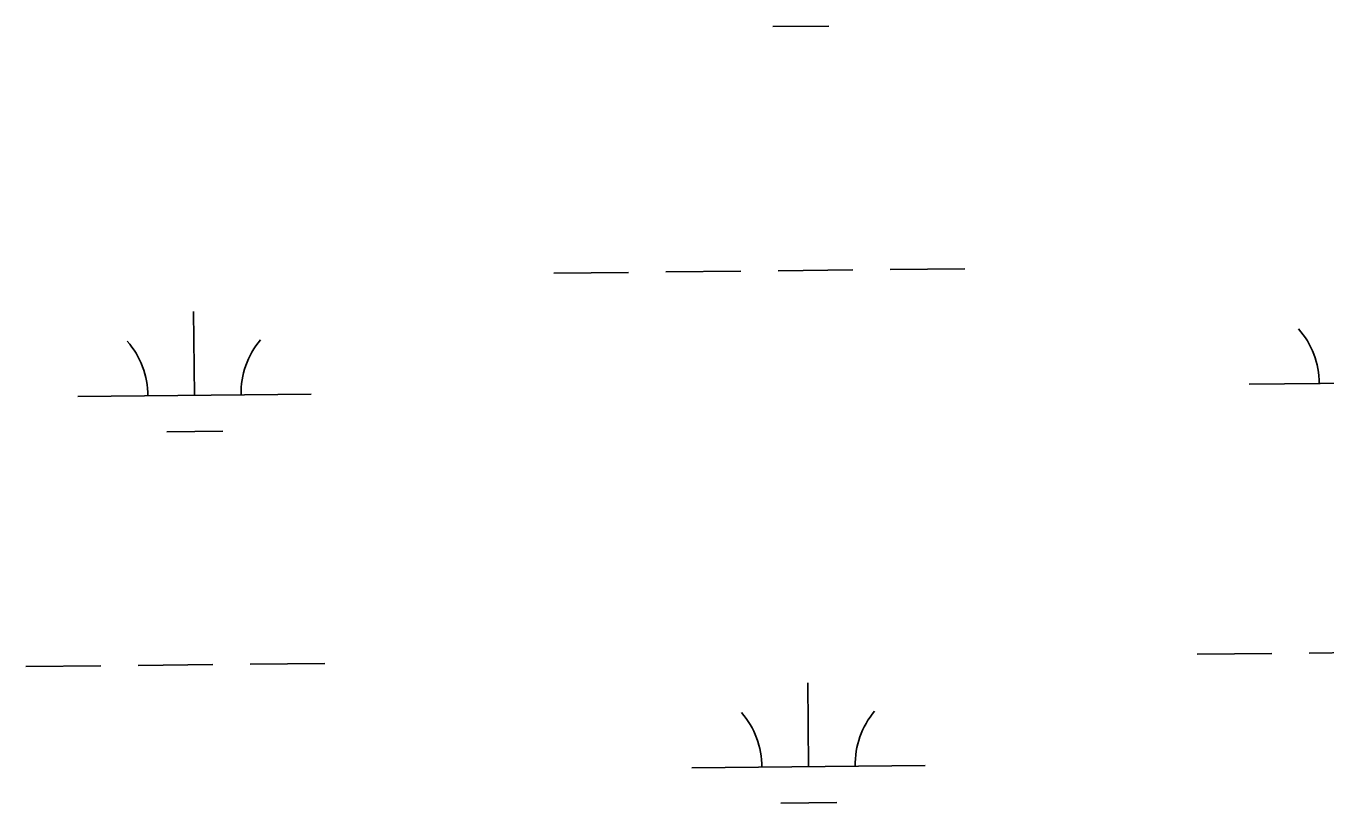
# Model space of a CAD drawing. Extents: x 3734862 to 3772949, y 391520 to 417239.
# Drawn here: x 3753654 to 3754211, y 414131 to 414464 of the extents above; entities that cross this region are included whole.
import ezdxf

# ---------------------------------------------------------------- set-up
doc = ezdxf.new("R2010")
doc.units = 0
doc.layers.add('V-WETL-SWMP', color=7, linetype='Continuous')

msp = doc.modelspace()

# ---------------------------------------------------------------- linework, layer by layer
at = {"layer": 'V-WETL-SWMP'}
for p, q in [((3753973.99, 414463.83), (3753997.99, 414464.08)), ((3753880.26, 414358.2), (3753912.25, 414358.53)), ((3753928.25, 414358.7), (3753960.25, 414359.04)), ((3753976.25, 414359.21), (3754008.25, 414359.55)), ((3754024.25, 414359.72), (3754056.25, 414360.05)), ((3753726.21, 414305.82), (3753725.83, 414341.82)), ((3754178.09, 414310.6), (3754278.09, 414311.65)), ((3753676.21, 414305.3), (3753776.21, 414306.35)), ((3753714.37, 414290.27), (3753738.37, 414290.52)), ((3754203.9, 414195.43), (3754235.9, 414195.77)), ((3753702.02, 414190.13), (3753734.02, 414190.47)), ((3753750.02, 414190.64), (3753782.02, 414190.97)), ((3754155.9, 414194.92), (3754187.9, 414195.26)), ((3753654.02, 414189.62), (3753686.02, 414189.96)), ((3753989.34, 414146.73), (3753988.96, 414182.73)), ((3753939.34, 414146.2), (3754039.34, 414147.26)), ((3753977.5, 414131.17), (3754001.5, 414131.43))]:
    msp.add_line(p, q, dxfattribs=at)
for centre, start, end in [((3753781.44, 414306.88), 139.8334, 181.377), ((3754172.84, 414311.02), 359.8334, 41.377), ((3753670.96, 414305.71), 359.8334, 41.377), ((3753934.09, 414146.62), 359.8334, 41.377), ((3754044.57, 414147.79), 139.8334, 181.377)]:
    msp.add_arc(centre, 35.25, start, end, dxfattribs=at)

doc.saveas('drawing.dxf')
